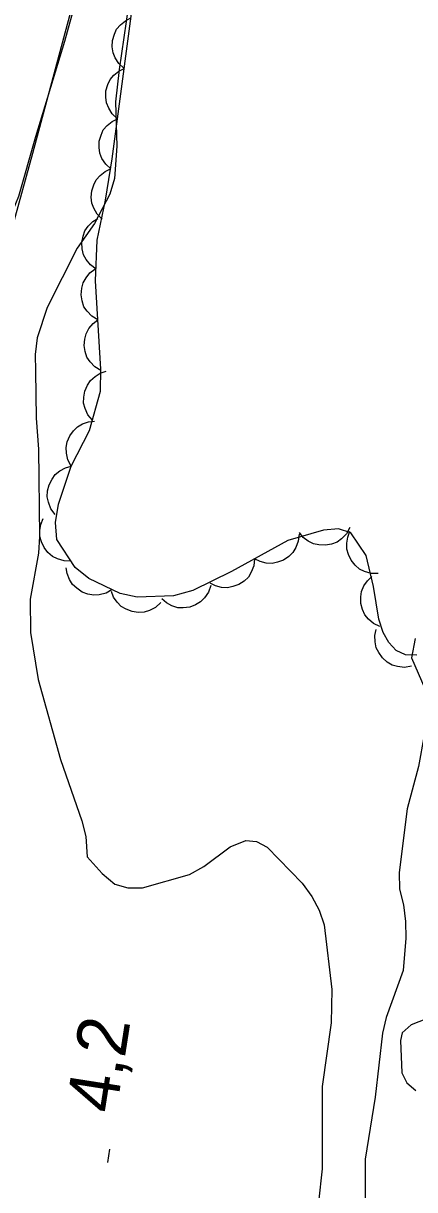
# Model space of a CAD drawing. Extents: x 282461 to 284471, y 5554090 to 5557646.
# Drawn here: x 283344.2 to 283367.4, y 5555230.7 to 5555299.8 of the extents above; entities that cross this region are included whole.
import ezdxf

# ---------------------------------------------------------------- set-up
doc = ezdxf.new("R2010")
doc.units = 0
for name, color, linetype in [('Niveau 1', 7, 'Continuous'), ('Niveau 2', 7, 'Continuous'), ('Niveau 21', 7, 'Continuous'), ('Niveau 3', 7, 'Continuous'), ('Niveau 44', 7, 'Continuous'), ('Niveau 7', 7, 'Continuous')]:
    doc.layers.add(name, color=color, linetype=linetype)

msp = doc.modelspace()

# ---------------------------------------------------------------- linework, layer by layer
at = {"layer": 'Niveau 1'}
msp.add_lwpolyline([(283339.65, 5555279.69), (283340.17, 5555280.22), (283340.68, 5555281.27), (283341.91, 5555284.76), (283343.89, 5555289.53), (283344.89, 5555293.08), (283346.62, 5555298.72), (283349.74, 5555310.05)], dxfattribs=at)
at = {"layer": 'Niveau 2'}
for points in [[(283350.53, 5555301.8), (283349.83, 5555297.04), (283349.62, 5555295.12), (283349.71, 5555292.51), (283349.56, 5555290.59)], [(283349.56, 5555290.59), (283349.28, 5555289.66), (283348.83, 5555288.79), (283348.37, 5555287.91), (283347.34, 5555286.45), (283345.58, 5555282.95), (283344.97, 5555281.15), (283344.86, 5555280.16), (283344.87, 5555279.17), (283344.91, 5555276.39), (283345.05, 5555274.54), (283345.11, 5555269.37), (283345.06, 5555268.39), (283344.57, 5555265.66), (283344.59, 5555263.68), (283345.03, 5555260.9), (283346.37, 5555256.16), (283347.63, 5555252.52), (283347.87, 5555251.6), (283347.94, 5555250.38), (283348.83, 5555249.4), (283349.59, 5555248.77), (283350.35, 5555248.55), (283351.22, 5555248.56), (283354, 5555249.34), (283354.86, 5555249.81), (283356.42, 5555250.99), (283357.34, 5555251.35), (283357.98, 5555251.3), (283358.62, 5555250.96), (283360.68, 5555248.83), (283361.27, 5555248.03), (283361.69, 5555247.22), (283361.99, 5555246.35), (283362.44, 5555242.53), (283362.4, 5555240.55), (283361.87, 5555236.78), (283361.87, 5555231.91), (283361.66, 5555229.93)], [(283367.38, 5555263.33), (283367.16, 5555262.18), (283368.35, 5555259.46), (283367.91, 5555257.6), (283367.58, 5555255.74), (283366.91, 5555253.24), (283366.43, 5555249.46), (283366.45, 5555248.47), (283366.69, 5555247.54), (283366.82, 5555246.56), (283366.83, 5555245.57), (283366.68, 5555243.65), (283365.66, 5555240.86), (283365.44, 5555239.93), (283365.02, 5555236.15), (283364.43, 5555232.48), (283364.41, 5555224.13)]]:
    msp.add_lwpolyline(points, dxfattribs=at)
at = {"layer": 'Niveau 21'}
msp.add_lwpolyline([(283385.76, 5555167.39), (283376.35, 5555176.92), (283372.22, 5555181.32), (283366.46, 5555186.83), (283359.32, 5555193.33), (283354.25, 5555199.31), (283349.15, 5555207.01), (283346.06, 5555212.84), (283341.71, 5555221.76), (283339.29, 5555228.15), (283337.65, 5555234.62), (283336.67, 5555239.08), (283335.79, 5555244.29), (283335.4, 5555248.23), (283336.02, 5555257.11), (283336.61, 5555260.89), (283337.58, 5555266.03), (283338.51, 5555269.61), (283344.73, 5555292.08), (283347.9, 5555303.94)], dxfattribs=at)
at = {"layer": 'Niveau 3'}
msp.add_line((283349.17, 5555232.28), (283349.29, 5555233.07), dxfattribs=at)
at = {"layer": 'Niveau 44'}
for points in [[(283367.49, 5555262.33), (283366.82, 5555262.36), (283366.26, 5555262.62), (283365.82, 5555263.08), (283365.48, 5555263.69), (283365.23, 5555264.48), (283364.92, 5555266.4), (283364.48, 5555268.24), (283363.58, 5555269.59), (283362.84, 5555269.83), (283361.95, 5555269.74), (283359.84, 5555269.14), (283356.49, 5555267.3), (283354.2, 5555266.17), (283353.06, 5555265.86), (283350.9, 5555265.77), (283349.9, 5555266), (283348.05, 5555266.88), (283347.24, 5555267.53), (283346.15, 5555269.19), (283346.07, 5555270.21), (283346.25, 5555271.29), (283346.99, 5555273.53), (283348.09, 5555275.66), (283348.74, 5555277.99), (283348.75, 5555279.28), (283348.44, 5555284.53), (283348.53, 5555286.94), (283349.03, 5555289.31), (283349.43, 5555291.75), (283350.9, 5555302.9)], [(283350.14, 5555297.11), (283349.82, 5555297.39), (283349.61, 5555297.74), (283349.48, 5555298.04), (283349.43, 5555298.39), (283349.45, 5555298.76), (283349.56, 5555299.13), (283349.69, 5555299.43), (283349.92, 5555299.7), (283350.21, 5555299.93), (283350.53, 5555300.1)], [(283349.74, 5555294.13), (283349.43, 5555294.41), (283349.22, 5555294.76), (283349.08, 5555295.06), (283349.04, 5555295.41), (283349.05, 5555295.78), (283349.17, 5555296.15), (283349.3, 5555296.45), (283349.53, 5555296.71), (283349.81, 5555296.95), (283350.14, 5555297.11)], [(283349.35, 5555291.15), (283349.04, 5555291.43), (283348.82, 5555291.77), (283348.69, 5555292.08), (283348.65, 5555292.43), (283348.66, 5555292.8), (283348.77, 5555293.16), (283348.9, 5555293.46), (283349.13, 5555293.73), (283349.42, 5555293.97), (283349.74, 5555294.13)], [(283348.84, 5555288.18), (283348.54, 5555288.47), (283348.34, 5555288.82), (283348.21, 5555289.13), (283348.18, 5555289.48), (283348.21, 5555289.85), (283348.33, 5555290.21), (283348.47, 5555290.51), (283348.71, 5555290.77), (283349, 5555291), (283349.33, 5555291.15)], [(283348.47, 5555285.21), (283348.13, 5555285.46), (283347.88, 5555285.78), (283347.72, 5555286.07), (283347.64, 5555286.42), (283347.63, 5555286.79), (283347.7, 5555287.16), (283347.8, 5555287.48), (283348.01, 5555287.76), (283348.27, 5555288.03), (283348.58, 5555288.22)], [(283348.58, 5555282.21), (283348.22, 5555282.42), (283347.94, 5555282.72), (283347.75, 5555282.99), (283347.64, 5555283.33), (283347.59, 5555283.7), (283347.63, 5555284.08), (283347.7, 5555284.4), (283347.88, 5555284.7), (283348.11, 5555284.99), (283348.4, 5555285.21)], [(283348.75, 5555279.2), (283348.39, 5555279.42), (283348.12, 5555279.72), (283347.93, 5555279.99), (283347.82, 5555280.33), (283347.77, 5555280.69), (283347.81, 5555281.07), (283347.88, 5555281.39), (283348.05, 5555281.7), (283348.29, 5555281.99), (283348.58, 5555282.21)], [(283348.26, 5555276.26), (283347.99, 5555276.58), (283347.82, 5555276.95), (283347.73, 5555277.27), (283347.74, 5555277.63), (283347.81, 5555277.99), (283347.97, 5555278.34), (283348.14, 5555278.62), (283348.41, 5555278.85), (283348.72, 5555279.04), (283349.07, 5555279.16)], [(283347, 5555273.54), (283346.79, 5555273.91), (283346.71, 5555274.31), (283346.69, 5555274.64), (283346.76, 5555274.98), (283346.91, 5555275.33), (283347.14, 5555275.63), (283347.36, 5555275.87), (283347.67, 5555276.04), (283348.02, 5555276.17), (283348.38, 5555276.21)], [(283346.05, 5555270.68), (283345.79, 5555271.02), (283345.65, 5555271.4), (283345.57, 5555271.72), (283345.6, 5555272.07), (283345.68, 5555272.43), (283345.86, 5555272.77), (283346.04, 5555273.04), (283346.32, 5555273.26), (283346.65, 5555273.44), (283346.99, 5555273.54)], [(283346.99, 5555267.91), (283346.57, 5555267.92), (283346.18, 5555268.04), (283345.88, 5555268.18), (283345.62, 5555268.42), (283345.39, 5555268.71), (283345.24, 5555269.06), (283345.14, 5555269.37), (283345.14, 5555269.73), (283345.2, 5555270.09), (283345.34, 5555270.43)], [(283360.5, 5555269.5), (283360.46, 5555269.09), (283360.31, 5555268.71), (283360.14, 5555268.42), (283359.89, 5555268.18), (283359.58, 5555267.97), (283359.22, 5555267.85), (283358.9, 5555267.77), (283358.55, 5555267.8), (283358.19, 5555267.89), (283357.86, 5555268.05)], [(283363.51, 5555269.9), (283363.31, 5555269.53), (283363.02, 5555269.24), (283362.76, 5555269.04), (283362.43, 5555268.92), (283362.07, 5555268.85), (283361.68, 5555268.87), (283361.36, 5555268.93), (283361.05, 5555269.09), (283360.75, 5555269.32), (283360.52, 5555269.6)], [(283365.19, 5555267.17), (283364.77, 5555267.17), (283364.38, 5555267.3), (283364.08, 5555267.44), (283363.82, 5555267.67), (283363.59, 5555267.96), (283363.43, 5555268.31), (283363.33, 5555268.62), (283363.33, 5555268.97), (283363.39, 5555269.34), (283363.52, 5555269.68)], [(283357.86, 5555268.05), (283357.83, 5555267.64), (283357.67, 5555267.26), (283357.51, 5555266.97), (283357.25, 5555266.73), (283356.94, 5555266.52), (283356.58, 5555266.4), (283356.26, 5555266.32), (283355.91, 5555266.35), (283355.55, 5555266.44), (283355.23, 5555266.61)], [(283349.42, 5555266.23), (283349.06, 5555266.02), (283348.66, 5555265.92), (283348.33, 5555265.89), (283347.98, 5555265.95), (283347.64, 5555266.08), (283347.32, 5555266.3), (283347.07, 5555266.52), (283346.89, 5555266.82), (283346.75, 5555267.17), (283346.7, 5555267.52)], [(283355.27, 5555266.46), (283355.14, 5555266.07), (283354.9, 5555265.73), (283354.67, 5555265.49), (283354.37, 5555265.32), (283354.02, 5555265.19), (283353.64, 5555265.15), (283353.31, 5555265.15), (283352.97, 5555265.26), (283352.64, 5555265.44), (283352.37, 5555265.67)], [(283365.3, 5555264.03), (283364.92, 5555264.21), (283364.62, 5555264.48), (283364.4, 5555264.73), (283364.26, 5555265.05), (283364.17, 5555265.41), (283364.17, 5555265.8), (283364.21, 5555266.12), (283364.35, 5555266.44), (283364.56, 5555266.75), (283364.82, 5555267)], [(283352.31, 5555265.45), (283352, 5555265.16), (283351.64, 5555264.98), (283351.32, 5555264.88), (283350.97, 5555264.86), (283350.6, 5555264.92), (283350.25, 5555265.06), (283349.96, 5555265.22), (283349.72, 5555265.48), (283349.51, 5555265.78), (283349.38, 5555266.12)], [(283367.16, 5555261.68), (283366.75, 5555261.61), (283366.34, 5555261.66), (283366.02, 5555261.75), (283365.72, 5555261.93), (283365.44, 5555262.18), (283365.23, 5555262.49), (283365.07, 5555262.78), (283365.01, 5555263.13), (283365, 5555263.5), (283365.08, 5555263.85)]]:
    msp.add_lwpolyline(points, dxfattribs=at)
at = {"layer": 'Niveau 7'}
msp.add_lwpolyline([(283368.06, 5555240.79), (283367.14, 5555240.43), (283366.62, 5555239.96), (283366.51, 5555239.5), (283366.59, 5555237.58), (283366.89, 5555237), (283367.42, 5555236.54)], dxfattribs=at)

# ---------------------------------------------------------------- texts
at = {"layer": 'Niveau 3'}
msp.add_text('4,2  ', height=3, rotation=81.09575, dxfattribs=at).set_placement((283349.65, 5555235.12))

doc.saveas('drawing.dxf')
